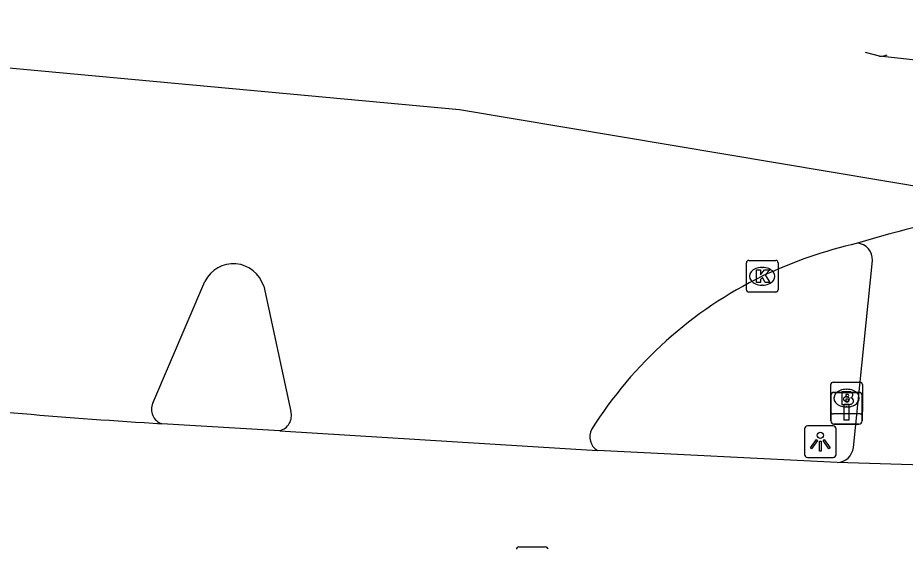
# Model space of a CAD drawing. Extents: x 161848 to 162726, y 385382 to 386521.
# Drawn here: x 162168.47 to 162196.52, y 386479.26 to 386496.05 of the extents above; entities that cross this region are included whole.
import ezdxf

# ---------------------------------------------------------------- set-up
doc = ezdxf.new("R2010")
doc.units = 0
for name, color, linetype in [('IMGEO_Brandkraan', 7, 'Continuous'), ('IMGEO_Drukknoppaal', 7, 'Continuous'), ('IMGEO_Fietspad_gesloten', 7, 'Continuous'), ('IMGEO_Kolk', 7, 'Continuous'), ('IMGEO_Lichtpunt', 7, 'Continuous'), ('IMGEO_OVBaan_gesloten', 7, 'Continuous'), ('IMGEO_Rijbaan_regionaal_gesloten', 7, 'Continuous'), ('IMGEO_Rioolput', 7, 'Continuous')]:
    doc.layers.add(name, color=color, linetype=linetype)

msp = doc.modelspace()

# ---------------------------------------------------------------- linework, layer by layer
at = {"layer": 'IMGEO_Brandkraan'}
for p, q in [((162194.166, 386483.606), (162194.166, 386484.458)), ((162194.241, 386484.532), (162195.093, 386484.532)), ((162195.167, 386484.458), (162195.167, 386483.606)), ((162194.654, 386484.312), (162194.679, 386484.312)), ((162194.677, 386483.752), (162194.652, 386483.752)), ((162195.093, 386483.532), (162194.241, 386483.532))]:
    msp.add_line(p, q, dxfattribs=at)
for points in [[(162194.166, 386483.606), (162194.166, 386484.458)], [(162194.241, 386484.532), (162195.093, 386484.532)], [(162195.167, 386484.458), (162195.167, 386483.606)], [(162194.514, 386484.232), (162194.514, 386483.832), (162194.727, 386483.832)], [(162194.745, 386484.232), (162194.514, 386484.232)], [(162194.693, 386484.151), (162194.639, 386484.151), (162194.639, 386484.075)], [(162194.639, 386484.075), (162194.692, 386484.075)], [(162194.701, 386483.999), (162194.639, 386483.999), (162194.639, 386483.918)], [(162194.639, 386483.918), (162194.701, 386483.918)], [(162195.093, 386483.532), (162194.241, 386483.532)]]:
    msp.add_lwpolyline(points, dxfattribs=at)
for centre, radius, start, end in [((162194.243, 386484.456), 0.0765, 91.552, 178.448), ((162194.243, 386484.456), 0.0765, 91.552, 178.448), ((162195.091, 386484.456), 0.0765, 1.552, 88.448), ((162195.091, 386484.456), 0.0765, 1.552, 88.448), ((162194.694, 386484.113), 0.0379, 267.8285, 90.9355), ((162194.749, 386484.087), 0.145, 59.4692, 91.5367), ((162194.774, 386484.134), 0.0922, 285.5137, 58.1501), ((162194.702, 386483.958), 0.0404, 269.8759, 90.5077), ((162194.733, 386484.083), 0.251, 268.6676, 293.5347), ((162194.779, 386483.942), 0.105, 301.3115, 78.989), ((162194.243, 386483.608), 0.0765, 181.552, 268.448), ((162194.243, 386483.608), 0.0765, 181.552, 268.448), ((162195.091, 386483.608), 0.0765, 271.552, 358.448), ((162195.091, 386483.608), 0.0765, 271.552, 358.448)]:
    msp.add_arc(centre, radius, start, end, dxfattribs=at)
for centre, major_axis, ratio, start_param, end_param in [((162194.653, 386484.032), (-0.387, 0.002), 0.722429, 4.712389, 7.853982), ((162194.678, 386484.032), (-0.39, 0.002), 0.717154, 1.570796, 4.712389)]:
    msp.add_ellipse(centre, major_axis=major_axis, ratio=ratio, start_param=start_param, end_param=end_param, dxfattribs=at)
at = {"layer": 'IMGEO_Drukknoppaal'}
for p, q in [((162194.266, 386484.214), (162195.056, 386484.214)), ((162195.056, 386484.214), (162194.266, 386484.214)), ((162194.166, 386483.314), (162194.166, 386484.114)), ((162194.166, 386484.114), (162194.166, 386483.314)), ((162195.156, 386484.114), (162195.156, 386483.314)), ((162195.156, 386483.314), (162195.156, 386484.114)), ((162195.056, 386483.214), (162194.266, 386483.214)), ((162194.266, 386483.214), (162195.056, 386483.214))]:
    msp.add_line(p, q, dxfattribs=at)
msp.add_lwpolyline([(162194.736, 386483.839), (162194.736, 386483.339), (162194.586, 386483.339), (162194.586, 386483.839), (162194.736, 386483.839)], dxfattribs=at)
msp.add_circle((162194.661, 386484.004), 0.085, dxfattribs=at)
for centre, start, end in [((162194.266, 386484.114), 90, 180), ((162194.266, 386484.114), 90, 180), ((162195.056, 386484.114), 0, 90), ((162195.056, 386484.114), 360, 90), ((162194.266, 386483.314), 180, 270), ((162194.266, 386483.314), 180, 270), ((162195.056, 386483.314), 270, 0), ((162195.056, 386483.314), 270, 0)]:
    msp.add_arc(centre, 0.1, start, end, dxfattribs=at)
at = {"layer": 'IMGEO_Fietspad_gesloten'}
msp.add_lwpolyline([(162194.883, 386482.473), (162195.482, 386488.38)], dxfattribs=at)
for centre, radius, start, end in [((162195.745, 386495.32), 0.484, 265.7316, 294.4667), ((162194.973, 386488.415), 0.51, 356.0336, 85.9793), ((162194.345, 386482.538), 0.542, 272.0354, 353.1353)]:
    msp.add_arc(centre, radius, start, end, dxfattribs=at)
at = {"layer": 'IMGEO_Kolk'}
for p, q in [((162191.574, 386488.382), (162192.426, 386488.382)), ((162191.499, 386487.456), (162191.499, 386488.308)), ((162191.987, 386488.162), (162192.012, 386488.162)), ((162192.5, 386488.308), (162192.5, 386487.456)), ((162192.01, 386487.602), (162191.985, 386487.602)), ((162192.426, 386487.382), (162191.574, 386487.382))]:
    msp.add_line(p, q, dxfattribs=at)
for points in [[(162191.574, 386488.382), (162192.426, 386488.382)], [(162191.499, 386487.456), (162191.499, 386488.308)], [(162191.82, 386488.082), (162191.943, 386488.082), (162191.943, 386487.931), (162192.073, 386488.082), (162192.237, 386488.082), (162192.091, 386487.931), (162192.244, 386487.682), (162192.092, 386487.682), (162192.007, 386487.846), (162191.943, 386487.779), (162191.943, 386487.682), (162191.82, 386487.682), (162191.82, 386488.082)], [(162192.5, 386488.308), (162192.5, 386487.456)], [(162192.426, 386487.382), (162191.574, 386487.382)]]:
    msp.add_lwpolyline(points, dxfattribs=at)
for centre, start, end in [((162191.576, 386488.306), 91.552, 178.448), ((162191.576, 386488.306), 91.552, 178.448), ((162192.424, 386488.306), 1.552, 88.448), ((162192.424, 386488.306), 1.552, 88.448), ((162191.576, 386487.458), 181.552, 268.448), ((162191.576, 386487.458), 181.552, 268.448), ((162192.424, 386487.458), 271.552, 358.448), ((162192.424, 386487.458), 271.552, 358.448)]:
    msp.add_arc(centre, 0.0765, start, end, dxfattribs=at)
for centre, major_axis, ratio, start_param, end_param in [((162191.986, 386487.882), (-0.387, 0.002), 0.722429, 4.712389, 7.853982), ((162192.011, 386487.882), (-0.39, 0.002), 0.717154, 1.570796, 4.712389)]:
    msp.add_ellipse(centre, major_axis=major_axis, ratio=ratio, start_param=start_param, end_param=end_param, dxfattribs=at)
at = {"layer": 'IMGEO_Lichtpunt'}
for p, q in [((162193.336, 386483.06), (162193.336, 386482.253)), ((162193.336, 386483.06), (162193.336, 386482.253)), ((162194.238, 386483.155), (162193.43, 386483.155)), ((162194.238, 386483.155), (162193.43, 386483.155)), ((162194.332, 386482.253), (162194.332, 386483.06)), ((162194.332, 386482.253), (162194.332, 386483.06)), ((162193.43, 386482.159), (162194.238, 386482.159)), ((162193.43, 386482.159), (162194.238, 386482.159))]:
    msp.add_line(p, q, dxfattribs=at)
for points in [[(162193.71, 386482.724), (162193.749, 386482.696), (162193.561, 386482.434), (162193.523, 386482.461), (162193.71, 386482.724)], [(162193.922, 386482.696), (162193.96, 386482.723), (162194.147, 386482.461), (162194.108, 386482.433), (162193.922, 386482.696)], [(162193.812, 386482.676), (162193.859, 386482.676), (162193.859, 386482.354), (162193.812, 386482.354), (162193.812, 386482.676)]]:
    msp.add_lwpolyline(points, dxfattribs=at)
msp.add_circle((162193.835, 386482.858), 0.0994, dxfattribs=at)
for centre, start, end in [((162193.43, 386483.06), 90, 180), ((162193.43, 386483.06), 90, 180), ((162194.238, 386483.06), 0, 90), ((162194.238, 386483.06), 0, 90), ((162193.43, 386482.253), 180, 270), ((162193.43, 386482.253), 180, 270), ((162194.238, 386482.253), 270, 0), ((162194.238, 386482.253), 270, 360)]:
    msp.add_arc(centre, 0.0946, start, end, dxfattribs=at)
at = {"layer": 'IMGEO_OVBaan_gesloten'}
for points in [[(162176.749, 386483.002), (162173.019, 386483.225)], [(162176.749, 386483.002), (162186.792, 386482.38)], [(162194.364, 386481.996), (162186.792, 386482.38)], [(162198.783, 386481.857), (162194.364, 386481.996)]]:
    msp.add_lwpolyline(points, dxfattribs=at)
msp.add_arc((162183.698, 386661.261), 178.356, 263.72969, 266.56741, dxfattribs=at)
at = {"layer": 'IMGEO_Rijbaan_regionaal_gesloten'}
for points in [[(162151.102, 386496.048), (162182.435, 386493.152), (162202.535, 386489.783)], [(162195.709, 386494.837), (162195.261, 386494.952)], [(162199.681, 386494.394), (162195.709, 386494.837)], [(162172.737, 386483.872), (162174.385, 386487.719)], [(162176.242, 386487.569), (162177.1, 386483.611)]]:
    msp.add_lwpolyline(points, dxfattribs=at)
for centre, radius, start, end in [((162205.559, 386454.447), 36.055, 100.2547, 107.0136), ((162198.268, 386474.647), 14.644, 102.8588, 115.3426), ((162175.284, 386487.276), 1.002, 16.9858, 153.7781), ((162197.764, 386476.03), 13.179, 115.9337, 147.8456), ((162173.172, 386483.677), 0.477, 155.8369, 251.2638), ((162176.625, 386483.479), 0.493, 284.6008, 15.4848), ((162187.05, 386482.81), 0.502, 152.2822, 239.0151)]:
    msp.add_arc(centre, radius, start, end, dxfattribs=at)
at = {"layer": 'IMGEO_Rioolput'}
msp.add_line((162184.302, 386479.332), (162185.154, 386479.332), dxfattribs=at)
msp.add_lwpolyline([(162184.302, 386479.332), (162185.154, 386479.332)], dxfattribs=at)
for centre, start, end in [((162184.304, 386479.256), 91.552, 178.448), ((162184.304, 386479.256), 91.552, 178.448), ((162185.152, 386479.256), 1.552, 88.448), ((162185.152, 386479.256), 1.552, 88.448)]:
    msp.add_arc(centre, 0.0765, start, end, dxfattribs=at)

doc.saveas('drawing.dxf')
